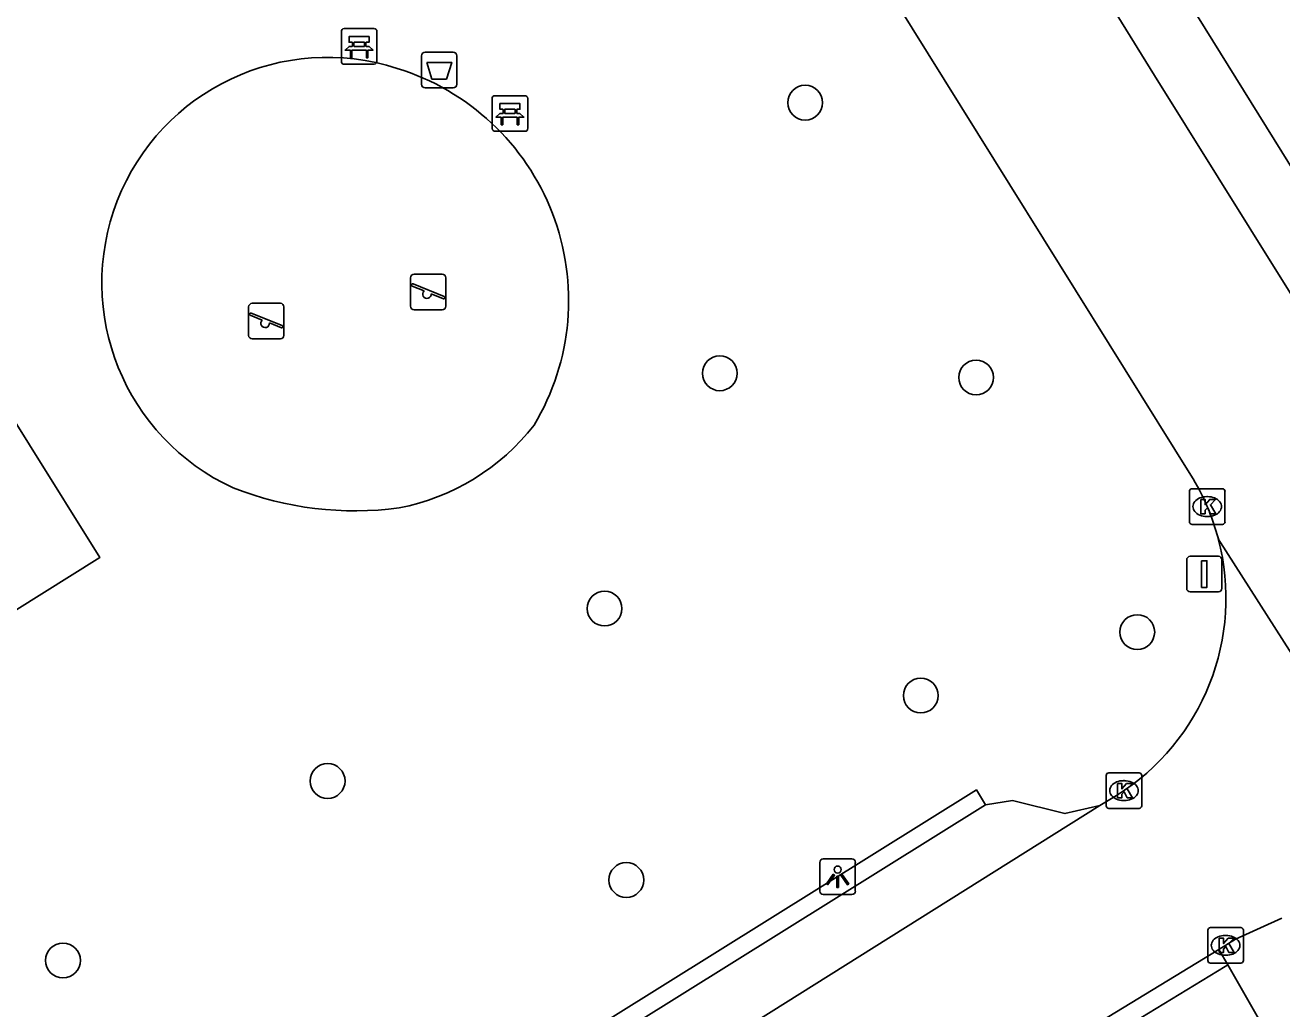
# Model space of a CAD drawing. Extents: x 157767 to 159171, y 387842 to 389425.
# Drawn here: x 158464.69 to 158500, y 388009.36 to 388036.99 of the extents above; entities that cross this region are included whole.
import ezdxf

# ---------------------------------------------------------------- set-up
doc = ezdxf.new("R2010")
doc.units = 0
for name, color, linetype in [('IMGEO_Afvalbak', 7, 'Continuous'), ('IMGEO_Bank', 7, 'Continuous'), ('IMGEO_Boom', 7, 'Continuous'), ('IMGEO_Groenvoorziening', 7, 'Continuous'), ('IMGEO_Kolk', 7, 'Continuous'), ('IMGEO_Lichtpunt', 7, 'Continuous'), ('IMGEO_Parkeervlak_open', 7, 'Continuous'), ('IMGEO_Rijbaan_lokaal_open', 7, 'Continuous'), ('IMGEO_Speelvoorziening', 7, 'Continuous'), ('IMGEO_Verkeersbordpaal', 7, 'Continuous'), ('IMGEO_Voetpad_open', 7, 'Continuous')]:
    doc.layers.add(name, color=color, linetype=linetype)

msp = doc.modelspace()

# ---------------------------------------------------------------- linework, layer by layer
at = {"layer": 'IMGEO_Afvalbak'}
for p, q in [((158475.832, 388035.331), (158475.832, 388036.131)), ((158475.832, 388036.131), (158475.832, 388035.331)), ((158475.932, 388036.231), (158476.722, 388036.231)), ((158476.722, 388036.231), (158475.932, 388036.231)), ((158476.822, 388036.131), (158476.822, 388035.331)), ((158476.822, 388035.331), (158476.822, 388036.131)), ((158476.722, 388035.231), (158475.932, 388035.231)), ((158475.932, 388035.231), (158476.722, 388035.231))]:
    msp.add_line(p, q, dxfattribs=at)
msp.add_lwpolyline([(158475.975, 388035.945), (158476.679, 388035.945), (158476.53, 388035.475), (158476.124, 388035.475), (158475.975, 388035.945)], dxfattribs=at)
for centre, start, end in [((158475.932, 388036.131), 90, 180), ((158475.932, 388036.131), 90, 180), ((158476.722, 388036.131), 0, 90), ((158476.722, 388036.131), 360, 90), ((158475.932, 388035.331), 180, 270), ((158475.932, 388035.331), 180, 270), ((158476.722, 388035.331), 270, 0), ((158476.722, 388035.331), 270, 0)]:
    msp.add_arc(centre, 0.1, start, end, dxfattribs=at)
at = {"layer": 'IMGEO_Bank'}
for p, q in [((158473.579, 388035.969), (158473.579, 388036.81)), ((158473.579, 388036.81), (158473.579, 388035.969)), ((158473.654, 388036.894), (158474.495, 388036.894)), ((158474.495, 388036.894), (158473.654, 388036.894)), ((158474.579, 388036.819), (158474.579, 388035.978)), ((158474.579, 388035.978), (158474.579, 388036.819)), ((158473.888, 388036.4), (158473.888, 388036.506)), ((158473.932, 388036.506), (158473.932, 388036.4)), ((158474.22, 388036.512), (158473.938, 388036.512)), ((158473.938, 388036.394), (158474.22, 388036.394)), ((158474.226, 388036.4), (158474.226, 388036.506)), ((158474.27, 388036.506), (158474.27, 388036.4)), ((158474.276, 388036.292), (158473.883, 388036.292)), ((158474.504, 388035.894), (158473.663, 388035.894)), ((158473.663, 388035.894), (158474.504, 388035.894)), ((158477.815, 388034.085), (158477.815, 388034.926)), ((158477.815, 388034.926), (158477.815, 388034.085)), ((158477.89, 388035.01), (158478.731, 388035.01)), ((158478.731, 388035.01), (158477.89, 388035.01)), ((158478.815, 388034.935), (158478.815, 388034.094)), ((158478.815, 388034.094), (158478.815, 388034.935)), ((158478.124, 388034.516), (158478.124, 388034.622)), ((158478.168, 388034.622), (158478.168, 388034.516)), ((158478.456, 388034.628), (158478.174, 388034.628)), ((158478.462, 388034.516), (158478.462, 388034.622)), ((158478.506, 388034.622), (158478.506, 388034.516)), ((158478.512, 388034.408), (158478.119, 388034.408)), ((158478.174, 388034.51), (158478.456, 388034.51)), ((158478.74, 388034.01), (158477.899, 388034.01)), ((158477.899, 388034.01), (158478.74, 388034.01))]:
    msp.add_line(p, q, dxfattribs=at)
for points in [[(158473.882, 388036.512), (158473.796, 388036.512), (158473.796, 388036.673), (158474.359, 388036.673), (158474.359, 388036.512), (158474.276, 388036.512)], [(158473.826, 388036.292), (158473.684, 388036.292), (158473.796, 388036.394), (158473.882, 388036.394)], [(158474.276, 388036.394), (158474.359, 388036.394), (158474.471, 388036.292), (158474.332, 388036.292)], [(158473.876, 388036.285), (158473.876, 388036.078), (158473.833, 388036.078), (158473.833, 388036.285)], [(158474.326, 388036.285), (158474.326, 388036.078), (158474.282, 388036.078), (158474.282, 388036.285)], [(158478.118, 388034.628), (158478.032, 388034.628), (158478.032, 388034.789), (158478.595, 388034.789), (158478.595, 388034.628), (158478.512, 388034.628)], [(158478.062, 388034.408), (158477.92, 388034.408), (158478.032, 388034.51), (158478.118, 388034.51)], [(158478.112, 388034.401), (158478.112, 388034.194), (158478.069, 388034.194), (158478.069, 388034.401)], [(158478.512, 388034.51), (158478.595, 388034.51), (158478.707, 388034.408), (158478.568, 388034.408)], [(158478.562, 388034.401), (158478.562, 388034.194), (158478.518, 388034.194), (158478.518, 388034.401)]]:
    msp.add_lwpolyline(points, dxfattribs=at)
for centre, radius, start, end in [((158473.657, 388036.816), 0.0779, 92.4484, 184.2845), ((158473.657, 388036.816), 0.0779, 92.4484, 184.2845), ((158474.501, 388036.816), 0.0779, 2.4484, 94.2845), ((158474.501, 388036.816), 0.0779, 2.4484, 94.2845), ((158473.881, 388036.505), 0.00671, 2.8957, 87.1043), ((158473.881, 388036.401), 0.00671, 272.8957, 357.1043), ((158473.938, 388036.505), 0.00671, 92.8957, 177.1043), ((158473.938, 388036.401), 0.00671, 182.8957, 267.1043), ((158474.22, 388036.505), 0.00671, 2.8957, 87.1043), ((158474.22, 388036.401), 0.00671, 272.8957, 357.1043), ((158474.277, 388036.505), 0.00671, 92.8957, 177.1043), ((158474.277, 388036.401), 0.00671, 182.8957, 267.1043), ((158473.657, 388035.972), 0.0779, 182.4484, 274.2845), ((158473.657, 388035.972), 0.0779, 182.4484, 274.2845), ((158473.826, 388036.285), 0.00671, 2.8957, 87.1043), ((158473.883, 388036.285), 0.00671, 92.8957, 177.1043), ((158474.275, 388036.285), 0.00671, 2.8957, 87.1043), ((158474.332, 388036.285), 0.00671, 92.8957, 177.1043), ((158474.501, 388035.972), 0.0779, 272.4484, 4.2845), ((158474.501, 388035.972), 0.0779, 272.4484, 4.2845), ((158477.893, 388034.932), 0.0779, 92.4484, 184.2845), ((158477.893, 388034.932), 0.0779, 92.4484, 184.2845), ((158478.737, 388034.932), 0.0779, 2.4484, 94.2845), ((158478.737, 388034.932), 0.0779, 2.4484, 94.2845), ((158478.117, 388034.621), 0.00671, 2.8957, 87.1043), ((158478.174, 388034.621), 0.00671, 92.8957, 177.1043), ((158478.456, 388034.621), 0.00671, 2.8957, 87.1043), ((158478.513, 388034.621), 0.00671, 92.8957, 177.1043), ((158478.062, 388034.401), 0.00671, 2.8957, 87.1043), ((158478.119, 388034.401), 0.00671, 92.8957, 177.1043), ((158478.117, 388034.517), 0.00671, 272.8957, 357.1043), ((158478.174, 388034.517), 0.00671, 182.8957, 267.1043), ((158478.456, 388034.517), 0.00671, 272.8957, 357.1043), ((158478.513, 388034.517), 0.00671, 182.8957, 267.1043), ((158478.511, 388034.401), 0.00671, 2.8957, 87.1043), ((158478.568, 388034.401), 0.00671, 92.8957, 177.1043), ((158477.893, 388034.088), 0.0779, 182.4484, 274.2845), ((158477.893, 388034.088), 0.0779, 182.4484, 274.2845), ((158478.737, 388034.088), 0.0779, 272.4484, 4.2845), ((158478.737, 388034.088), 0.0779, 272.4484, 4.2845)]:
    msp.add_arc(centre, radius, start, end, dxfattribs=at)
at = {"layer": 'IMGEO_Boom'}
for centre in [(158486.608, 388034.814), (158484.21, 388027.212), (158491.41, 388027.094), (158480.973, 388020.602), (158495.938, 388019.942), (158489.855, 388018.158), (158473.192, 388015.758), (158481.584, 388012.977), (158465.757, 388010.716)]:
    msp.add_circle(centre, 0.489, dxfattribs=at)
at = {"layer": 'IMGEO_Groenvoorziening'}
msp.add_lwpolyline([(158462.832, 388028.37), (158466.796, 388022.041), (158460.495, 388018.095), (158456.48, 388024.391), (158462.832, 388028.37)], dxfattribs=at)
for centre, radius, start, end in [((158473.185, 388029.751), 6.336, 71.9764, 245.3425), ((158473.146, 388029.26), 6.816, 329.0719, 72.9387), ((158473.998, 388029.645), 6.33, 280.9637, 322.0994), ((158473.955, 388032.711), 9.363, 248.6196, 277.6512)]:
    msp.add_arc(centre, radius, start, end, dxfattribs=at)
at = {"layer": 'IMGEO_Kolk'}
for p, q in [((158497.476, 388023.968), (158498.328, 388023.968)), ((158497.401, 388023.042), (158497.401, 388023.894)), ((158497.889, 388023.748), (158497.914, 388023.748)), ((158498.402, 388023.894), (158498.402, 388023.042)), ((158498.328, 388022.968), (158497.476, 388022.968)), ((158497.912, 388023.188), (158497.887, 388023.188)), ((158495.063, 388015.062), (158495.063, 388015.914)), ((158495.138, 388015.988), (158495.99, 388015.988)), ((158496.064, 388015.914), (158496.064, 388015.062)), ((158495.551, 388015.768), (158495.576, 388015.768)), ((158495.574, 388015.208), (158495.549, 388015.208)), ((158495.99, 388014.988), (158495.138, 388014.988)), ((158497.993, 388011.641), (158498.845, 388011.641)), ((158497.918, 388010.715), (158497.918, 388011.567)), ((158498.406, 388011.421), (158498.431, 388011.421)), ((158498.919, 388011.567), (158498.919, 388010.715)), ((158498.845, 388010.641), (158497.993, 388010.641)), ((158498.429, 388010.861), (158498.404, 388010.861))]:
    msp.add_line(p, q, dxfattribs=at)
for points in [[(158497.476, 388023.968), (158498.328, 388023.968)], [(158497.401, 388023.042), (158497.401, 388023.894)], [(158497.722, 388023.668), (158497.845, 388023.668), (158497.845, 388023.517), (158497.975, 388023.668), (158498.139, 388023.668), (158497.993, 388023.517), (158498.146, 388023.268), (158497.994, 388023.268), (158497.909, 388023.432), (158497.845, 388023.365), (158497.845, 388023.268), (158497.722, 388023.268), (158497.722, 388023.668)], [(158498.402, 388023.894), (158498.402, 388023.042)], [(158498.328, 388022.968), (158497.476, 388022.968)], [(158495.063, 388015.062), (158495.063, 388015.914)], [(158495.138, 388015.988), (158495.99, 388015.988)], [(158496.064, 388015.914), (158496.064, 388015.062)], [(158495.384, 388015.688), (158495.507, 388015.688), (158495.507, 388015.537), (158495.637, 388015.688), (158495.801, 388015.688), (158495.655, 388015.537), (158495.808, 388015.288), (158495.656, 388015.288), (158495.571, 388015.452), (158495.507, 388015.385), (158495.507, 388015.288), (158495.384, 388015.288), (158495.384, 388015.688)], [(158495.99, 388014.988), (158495.138, 388014.988)], [(158497.993, 388011.641), (158498.845, 388011.641)], [(158497.918, 388010.715), (158497.918, 388011.567)], [(158498.239, 388011.341), (158498.362, 388011.341), (158498.362, 388011.19), (158498.492, 388011.341), (158498.656, 388011.341), (158498.51, 388011.19), (158498.663, 388010.941), (158498.511, 388010.941), (158498.426, 388011.105), (158498.362, 388011.038), (158498.362, 388010.941), (158498.239, 388010.941), (158498.239, 388011.341)], [(158498.919, 388011.567), (158498.919, 388010.715)], [(158498.845, 388010.641), (158497.993, 388010.641)]]:
    msp.add_lwpolyline(points, dxfattribs=at)
for centre, start, end in [((158497.478, 388023.892), 91.552, 178.448), ((158497.478, 388023.892), 91.552, 178.448), ((158498.326, 388023.892), 1.552, 88.448), ((158498.326, 388023.892), 1.552, 88.448), ((158497.478, 388023.044), 181.552, 268.448), ((158497.478, 388023.044), 181.552, 268.448), ((158498.326, 388023.044), 271.552, 358.448), ((158498.326, 388023.044), 271.552, 358.448), ((158495.14, 388015.912), 91.552, 178.448), ((158495.14, 388015.912), 91.552, 178.448), ((158495.988, 388015.912), 1.552, 88.448), ((158495.988, 388015.912), 1.552, 88.448), ((158495.14, 388015.064), 181.552, 268.448), ((158495.14, 388015.064), 181.552, 268.448), ((158495.988, 388015.064), 271.552, 358.448), ((158495.988, 388015.064), 271.552, 358.448), ((158497.995, 388011.565), 91.552, 178.448), ((158497.995, 388011.565), 91.552, 178.448), ((158498.843, 388011.565), 1.552, 88.448), ((158498.843, 388011.565), 1.552, 88.448), ((158497.995, 388010.717), 181.552, 268.448), ((158497.995, 388010.717), 181.552, 268.448), ((158498.843, 388010.717), 271.552, 358.448), ((158498.843, 388010.717), 271.552, 358.448)]:
    msp.add_arc(centre, 0.0765, start, end, dxfattribs=at)
for centre, major_axis, ratio, start_param, end_param in [((158497.888, 388023.468), (-0.387, 0.002), 0.722429, 4.712389, 7.853982), ((158497.913, 388023.468), (-0.39, 0.002), 0.717154, 1.570796, 4.712389), ((158495.55, 388015.488), (-0.387, 0.002), 0.722429, 4.712389, 7.853982), ((158495.575, 388015.488), (-0.39, 0.002), 0.717154, 1.570796, 4.712389), ((158498.405, 388011.141), (-0.387, 0.002), 0.722429, 4.712389, 7.853982), ((158498.43, 388011.141), (-0.39, 0.002), 0.717154, 1.570796, 4.712389)]:
    msp.add_ellipse(centre, major_axis=major_axis, ratio=ratio, start_param=start_param, end_param=end_param, dxfattribs=at)
at = {"layer": 'IMGEO_Lichtpunt'}
for p, q in [((158487.021, 388013.473), (158487.021, 388012.666)), ((158487.021, 388013.473), (158487.021, 388012.666)), ((158487.923, 388013.568), (158487.115, 388013.568)), ((158487.923, 388013.568), (158487.115, 388013.568)), ((158488.017, 388012.666), (158488.017, 388013.473)), ((158488.017, 388012.666), (158488.017, 388013.473)), ((158487.115, 388012.572), (158487.923, 388012.572)), ((158487.115, 388012.572), (158487.923, 388012.572))]:
    msp.add_line(p, q, dxfattribs=at)
for points in [[(158487.395, 388013.137), (158487.434, 388013.109), (158487.246, 388012.847), (158487.208, 388012.874), (158487.395, 388013.137)], [(158487.497, 388013.089), (158487.544, 388013.089), (158487.544, 388012.767), (158487.497, 388012.767), (158487.497, 388013.089)], [(158487.607, 388013.109), (158487.645, 388013.136), (158487.832, 388012.874), (158487.793, 388012.846), (158487.607, 388013.109)]]:
    msp.add_lwpolyline(points, dxfattribs=at)
msp.add_circle((158487.52, 388013.271), 0.0994, dxfattribs=at)
for centre, start, end in [((158487.115, 388013.473), 90, 180), ((158487.115, 388013.473), 90, 180), ((158487.923, 388013.473), 0, 90), ((158487.923, 388013.473), 0, 90), ((158487.115, 388012.666), 180, 270), ((158487.115, 388012.666), 180, 270), ((158487.923, 388012.666), 270, 0), ((158487.923, 388012.666), 270, 360)]:
    msp.add_arc(centre, 0.0946, start, end, dxfattribs=at)
at = {"layer": 'IMGEO_Parkeervlak_open'}
msp.add_lwpolyline([(158491.676, 388015.085), (158492.436, 388015.21), (158493.903, 388014.841), (158494.888, 388015.068)], dxfattribs=at)
at = {"layer": 'IMGEO_Rijbaan_lokaal_open'}
for points in [[(158486.372, 388042.115), (158497.443, 388024.351)], [(158512.134, 388010.305), (158504.108, 388023.271), (158500, 388029.851), (158496.422, 388035.582), (158493.52, 388040.283)], [(158505.989, 388010.379), (158498.215, 388022.56)], [(158495.355, 388015.351), (158494.888, 388015.068)], [(158494.888, 388015.068), (158470.889, 388000), (158465.288, 387996.548)], [(158498.228, 388011.026), (158498.702, 388011.315), (158500, 388011.904)], [(158494.922, 388009.012), (158498.228, 388011.026)]]:
    msp.add_lwpolyline(points, dxfattribs=at)
for centre, radius, start, end in [((158491.898, 388020.899), 6.532, 14.7319, 31.9045), ((158491.892, 388020.897), 6.538, 301.9811, 14.7398)]:
    msp.add_arc(centre, radius, start, end, dxfattribs=at)
at = {"layer": 'IMGEO_Speelvoorziening'}
for p, q in [((158475.623, 388029.996), (158476.413, 388029.996)), ((158476.413, 388029.996), (158475.623, 388029.996)), ((158475.523, 388029.096), (158475.523, 388029.896)), ((158475.523, 388029.896), (158475.523, 388029.096)), ((158475.906, 388029.524), (158475.567, 388029.661)), ((158475.592, 388029.721), (158476.468, 388029.368)), ((158476.513, 388029.896), (158476.513, 388029.096)), ((158476.513, 388029.096), (158476.513, 388029.896)), ((158476.444, 388029.308), (158476.104, 388029.445)), ((158470.974, 388028.278), (158470.974, 388029.078)), ((158470.974, 388029.078), (158470.974, 388028.278)), ((158471.043, 388028.903), (158471.919, 388028.55)), ((158471.074, 388029.178), (158471.864, 388029.178)), ((158471.864, 388029.178), (158471.074, 388029.178)), ((158471.964, 388029.078), (158471.964, 388028.278)), ((158471.964, 388028.278), (158471.964, 388029.078)), ((158476.413, 388028.996), (158475.623, 388028.996)), ((158475.623, 388028.996), (158476.413, 388028.996)), ((158471.357, 388028.706), (158471.018, 388028.843)), ((158471.895, 388028.49), (158471.555, 388028.627)), ((158471.864, 388028.178), (158471.074, 388028.178)), ((158471.074, 388028.178), (158471.864, 388028.178))]:
    msp.add_line(p, q, dxfattribs=at)
for centre, radius, start, end in [((158475.623, 388029.896), 0.1, 90, 180), ((158475.623, 388029.896), 0.1, 90, 180), ((158476.413, 388029.896), 0.1, 0, 90), ((158476.413, 388029.896), 0.1, 360, 90), ((158475.58, 388029.691), 0.0327, 68.078, 248.078), ((158475.985, 388029.434), 0.12, 130.9928, 5.1632), ((158476.456, 388029.338), 0.0327, 248.078, 68.078), ((158471.074, 388029.078), 0.1, 90, 180), ((158471.074, 388029.078), 0.1, 90, 180), ((158471.031, 388028.873), 0.0327, 68.078, 248.078), ((158471.864, 388029.078), 0.1, 0, 90), ((158471.864, 388029.078), 0.1, 360, 90), ((158475.623, 388029.096), 0.1, 180, 270), ((158475.623, 388029.096), 0.1, 180, 270), ((158476.413, 388029.096), 0.1, 270, 0), ((158476.413, 388029.096), 0.1, 270, 0), ((158471.436, 388028.616), 0.12, 130.9928, 5.1632), ((158471.907, 388028.52), 0.0327, 248.078, 68.078), ((158471.074, 388028.278), 0.1, 180, 270), ((158471.074, 388028.278), 0.1, 180, 270), ((158471.864, 388028.278), 0.1, 270, 0), ((158471.864, 388028.278), 0.1, 270, 0)]:
    msp.add_arc(centre, radius, start, end, dxfattribs=at)
at = {"layer": 'IMGEO_Verkeersbordpaal'}
for p, q in [((158497.326, 388021.171), (158497.326, 388021.971)), ((158497.326, 388021.971), (158497.326, 388021.171)), ((158497.426, 388022.071), (158498.216, 388022.071)), ((158498.216, 388022.071), (158497.426, 388022.071)), ((158498.316, 388021.971), (158498.316, 388021.171)), ((158498.316, 388021.171), (158498.316, 388021.971)), ((158498.216, 388021.071), (158497.426, 388021.071)), ((158497.426, 388021.071), (158498.216, 388021.071))]:
    msp.add_line(p, q, dxfattribs=at)
msp.add_lwpolyline([(158497.746, 388021.946), (158497.896, 388021.946), (158497.896, 388021.196), (158497.746, 388021.196), (158497.746, 388021.946)], dxfattribs=at)
for centre, start, end in [((158497.426, 388021.971), 90, 180), ((158497.426, 388021.971), 90, 180), ((158498.216, 388021.971), 0, 90), ((158498.216, 388021.971), 360, 90), ((158497.426, 388021.171), 180, 270), ((158497.426, 388021.171), 180, 270), ((158498.216, 388021.171), 270, 0), ((158498.216, 388021.171), 270, 0)]:
    msp.add_arc(centre, 0.1, start, end, dxfattribs=at)
at = {"layer": 'IMGEO_Voetpad_open'}
for points in [[(158496.549, 388038.986), (158500, 388033.429), (158512.233, 388013.727)], [(158466.076, 387999.127), (158465.788, 387999.508), (158466.576, 388000), (158491.418, 388015.506), (158491.676, 388015.085)], [(158466.076, 387999.127), (158467.509, 388000), (158491.676, 388015.085)], [(158498.228, 388011.026), (158498.485, 388010.598)], [(158498.485, 388010.598), (158498.403, 388010.548), (158495.179, 388008.584), (158494.922, 388009.012)], [(158499.385, 388009.025), (158498.485, 388010.598)]]:
    msp.add_lwpolyline(points, dxfattribs=at)

doc.saveas('drawing.dxf')
